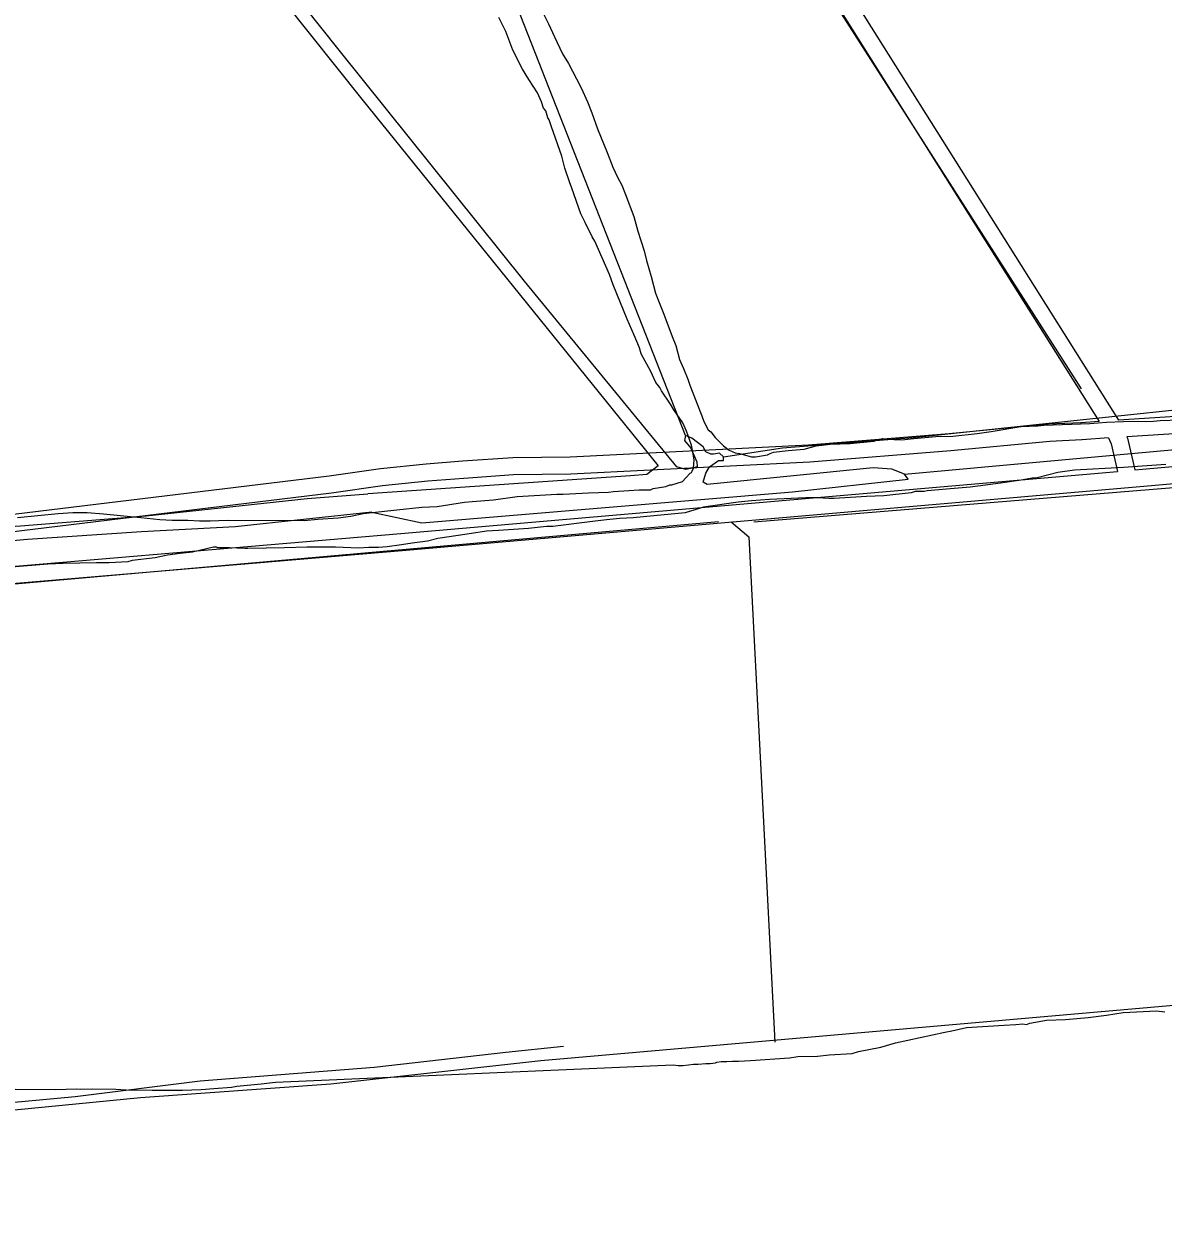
# Model space of a CAD drawing. Extents: x 3329297 to 3367176, y 649250 to 674653.
# Drawn here: x 3351920 to 3353911, y 668004 to 670088 of the extents above; entities that cross this region are included whole.
import ezdxf

# ---------------------------------------------------------------- set-up
doc = ezdxf.new("R2010")
doc.units = 0
for name, color, linetype in [('V-DTCH-CNTR', 7, 'Continuous'), ('V-ROAD-CNTR', 7, 'Continuous'), ('V-SITE-VEGE', 7, 'Continuous'), ('V-TOPO-SHOR', 7, 'Continuous')]:
    doc.layers.add(name, color=color, linetype=linetype)

msp = doc.modelspace()

# ---------------------------------------------------------------- linework, layer by layer
at = {"layer": 'V-DTCH-CNTR'}
msp.add_lwpolyline([(3351056.2, 669049.3), (3351045.2, 668846.8), (3351029.8, 668642.6), (3351024.1, 668426.8), (3351019.7, 668410.9), (3351010.8, 668395), (3351001, 668389.7), (3350972.7, 668383.6), (3350921.4, 668374.8), (3350911.7, 668366), (3350908.1, 668350.1), (3350916.6, 668130.8), (3350921, 668117.5), (3350928, 668112.2), (3350972.2, 668114.7), (3351143.8, 668132.1), (3351454.3, 668163.4), (3351696.6, 668184.2), (3352009.7, 668213.7), (3352228.2, 668240.7), (3352532.5, 668264.9), (3352762.4, 668291), (3352863.3, 668301.4)], dxfattribs=at)
at = {"layer": 'V-ROAD-CNTR'}
msp.add_line((3353184.6, 670426.4), (3353832.5, 669395.7), dxfattribs=at)
for points in [[(3353159.2, 670410.4), (3353798.7, 669393.2)], [(3351555.9, 669080.7), (3352581.2, 669167.7), (3353877.1, 669279.9), (3354961.5, 669376.4), (3355613.6, 669423.4), (3356290.2, 669494.2), (3356372.1, 669548.4), (3356532.5, 669562.8), (3357483.4, 669607.8), (3358054.9, 669641.5), (3358668, 669682.6), (3359812.6, 669738.4), (3361211.6, 669812.2), (3362685.5, 669891.5), (3363673, 669934.8), (3364160.5, 669959.7), (3364180.8, 669969.1), (3364198, 669981.5), (3364212.1, 670000.1), (3364218.6, 670065.3)], [(3353861.2, 669308.7), (3353874.5, 669309.8), (3354959.1, 669406.3), (3355610.9, 669453.3), (3356279.8, 669523.3), (3356361.8, 669577.6), (3356530.5, 669592.7), (3356663, 669599)], [(3354834.7, 669480.9), (3354542.7, 669452), (3354257.3, 669422.7), (3353832.5, 669395.7)], [(3354847.7, 669452.2), (3354846.3, 669451.9), (3354545.7, 669422.1), (3354259.8, 669392.8), (3353847.5, 669366.6)], [(3353767.5, 669390.9), (3353710.7, 669388.5), (3353537, 669371.7), (3353291.4, 669352.1), (3352874.9, 669331), (3352774.8, 669329.7), (3352686.9, 669323.7), (3352623.1, 669318.7), (3352543.2, 669310.6), (3352453.5, 669297.5), (3351700, 669206.1), (3351679.9, 669207.4), (3351649.5, 669216.6)], [(3353798.7, 669393.2), (3353767, 669390.9)], [(3353768.8, 669360.9), (3353712.8, 669358.5), (3353539.7, 669341.8), (3353293.4, 669322.2), (3352875.9, 669301), (3352776, 669299.7), (3352689.1, 669293.8), (3352625.8, 669288.8), (3352546.9, 669280.8), (3352457.5, 669267.8), (3351700.9, 669176), (3351674.5, 669177.7), (3351663, 669181.2)], [(3353815.4, 669364.4), (3353769.3, 669360.9)], [(3353815.4, 669364.4), (3353820.1, 669354.4), (3353831, 669306)], [(3353847.5, 669366.6), (3353848.6, 669364.1), (3353861.2, 669308.7)], [(3351685.5, 669121.8), (3352578.7, 669197.6), (3353831, 669306)]]:
    msp.add_lwpolyline(points, dxfattribs=at)
at = {"layer": 'V-SITE-VEGE'}
for p, q in [((3352762.2, 670074.8), (3352750, 670099.3)), ((3352827.1, 670108.1), (3352837.1, 670088)), ((3352774.5, 670042.4), (3352762.2, 670074.8)), ((3352837.1, 670088), (3352847.1, 670065.7)), ((3352847.1, 670065.7), (3352861.5, 670035.5)), ((3352791.2, 670008.8), (3352774.5, 670042.4)), ((3352861.5, 670035.5), (3352871.6, 670018.7)), ((3352802.3, 669991), (3352791.2, 670008.8)), ((3352871.6, 670018.7), (3352886, 669991.9)), ((3352817.9, 669967.5), (3352802.3, 669991)), ((3352886, 669991.9), (3352893.8, 669976.3)), ((3352824.5, 669951.8), (3352817.9, 669967.5)), ((3352893.8, 669976.3), (3352904.9, 669951.7)), ((3352827.9, 669940.7), (3352824.5, 669951.8)), ((3352904.9, 669951.7), (3352912.7, 669932.7)), ((3352832.3, 669936.2), (3352827.9, 669940.7)), ((3352835.7, 669923.9), (3352832.3, 669936.2)), ((3352837.9, 669920.6), (3352835.7, 669923.9)), ((3352912.7, 669932.7), (3352922.7, 669904.8)), ((3352842.3, 669908.3), (3352837.9, 669920.6)), ((3352860.1, 669856.9), (3352842.3, 669908.3)), ((3352922.7, 669904.8), (3352939.4, 669863.4)), ((3352939.4, 669863.4), (3352949.4, 669837.7)), ((3352865.6, 669835.7), (3352860.1, 669856.9)), ((3352873.4, 669812.2), (3352865.6, 669835.7)), ((3352949.4, 669837.7), (3352957.2, 669819.9)), ((3352957.2, 669819.9), (3352964.9, 669806.5)), ((3352877.9, 669801), (3352873.4, 669812.2)), ((3352893.4, 669756.4), (3352877.9, 669801)), ((3352964.9, 669806.5), (3352971.6, 669789.7)), ((3352971.6, 669789.7), (3352986.1, 669751.7)), ((3352901.2, 669740.7), (3352893.4, 669756.4)), ((3352913.4, 669716.1), (3352901.2, 669740.7)), ((3352986.1, 669751.7), (3352992.7, 669726)), ((3352917.9, 669708.3), (3352913.4, 669716.1)), ((3352992.7, 669726), (3352998.3, 669709.3)), ((3352943.4, 669650.2), (3352917.9, 669708.3)), ((3352998.3, 669709.3), (3353003.8, 669691.4)), ((3353003.8, 669691.4), (3353008.2, 669674.6)), ((3353008.2, 669674.6), (3353016, 669646.7)), ((3352950.1, 669632.3), (3352943.4, 669650.2)), ((3352974.6, 669572), (3352950.1, 669632.3)), ((3353016, 669646.7), (3353023.8, 669617.7)), ((3353023.8, 669617.7), (3353030.4, 669600.9)), ((3353030.4, 669600.9), (3353038.2, 669580.8)), ((3352986.8, 669544.1), (3352974.6, 669572)), ((3353038.2, 669580.8), (3353052.7, 669541.7)), ((3352995.7, 669521.7), (3352986.8, 669544.1)), ((3353052.7, 669541.7), (3353059.3, 669526.1)), ((3352999, 669511.7), (3352995.7, 669521.7)), ((3353015.7, 669480.4), (3352999, 669511.7)), ((3353059.3, 669526.1), (3353066, 669501.5)), ((3353066, 669501.5), (3353072.6, 669485.9)), ((3353072.6, 669485.9), (3353080.4, 669466.9)), ((3353024.6, 669461.4), (3353015.7, 669480.4)), ((3353080.4, 669466.9), (3353083.8, 669456.8)), ((3353031.3, 669452.4), (3353024.6, 669461.4)), ((3353034.6, 669446.9), (3353031.3, 669452.4)), ((3353050.2, 669423.4), (3353034.6, 669446.9)), ((3353083.8, 669456.8), (3353089.3, 669443.4)), ((3353089.3, 669443.4), (3353101.5, 669412.1)), ((3353055.8, 669413.3), (3353050.2, 669423.4)), ((3353071.4, 669391), (3353055.8, 669413.3)), ((3353101.5, 669412.1), (3353104.9, 669403.2)), ((3353104.9, 669403.2), (3353108.2, 669393.1)), ((3353078, 669376.4), (3353071.4, 669391)), ((3353108.2, 669393.1), (3353116, 669378.6)), ((3353610.5, 669375.5), (3353661.9, 669384.3)), ((3353661.9, 669384.3), (3353692.1, 669385.4)), ((3353692.1, 669385.4), (3353702.1, 669386.5)), ((3353702.1, 669386.5), (3353782.5, 669389.7)), ((3353782.5, 669389.7), (3353811.5, 669391.9)), ((3353811.5, 669391.9), (3353841.7, 669392.9)), ((3353841.7, 669392.9), (3353894.1, 669393.9)), ((3353894.1, 669393.9), (3353905.3, 669395)), ((3353905.3, 669395), (3353939.9, 669396.1)), ((3353086.9, 669351.9), (3353078, 669376.4)), ((3353116, 669378.6), (3353120.5, 669375.3)), ((3353120.5, 669375.3), (3353128.2, 669365.2)), ((3353128.2, 669365.2), (3353142.7, 669350.6)), ((3353405.1, 669359.1), (3353420.7, 669363.5)), ((3353420.7, 669363.5), (3353427.4, 669362.4)), ((3353427.4, 669362.4), (3353454.2, 669361.2)), ((3353454.2, 669361.2), (3353475.4, 669363.4)), ((3353475.4, 669363.4), (3353513.4, 669366.7)), ((3353513.4, 669366.7), (3353543.5, 669367.8)), ((3353543.5, 669367.8), (3353586, 669372.2)), ((3353586, 669372.2), (3353610.5, 669375.5)), ((3353089.1, 669339.6), (3353086.9, 669351.9)), ((3353091.3, 669326.2), (3353089.1, 669339.6)), ((3353142.7, 669350.6), (3353152.8, 669342.8)), ((3353152.8, 669342.8), (3353162.8, 669338.3)), ((3353224.2, 669337.1), (3353229.8, 669339.3)), ((3353229.8, 669339.3), (3353255.5, 669342.6)), ((3353255.5, 669342.6), (3353283.4, 669344.8)), ((3353283.4, 669344.8), (3353304.6, 669350.4)), ((3353304.6, 669350.4), (3353329.2, 669353.7)), ((3353329.2, 669353.7), (3353363.8, 669354.7)), ((3353363.8, 669354.7), (3353405.1, 669359.1)), ((3353090.2, 669311.7), (3353091.3, 669326.2)), ((3353162.8, 669338.3), (3353170.6, 669337.2)), ((3353170.6, 669337.2), (3353191.8, 669331.6)), ((3353191.8, 669331.6), (3353198.5, 669331.6)), ((3353198.5, 669331.6), (3353219.7, 669334.9)), ((3353219.7, 669334.9), (3353224.2, 669337.1)), ((3353076.8, 669295), (3353084.6, 669302.8)), ((3353084.6, 669302.8), (3353086.8, 669303.9)), ((3353086.8, 669303.9), (3353088, 669306.1)), ((3353088, 669306.1), (3353090.2, 669311.7)), ((3353726.5, 669303.8), (3353690.8, 669295)), ((3353755.6, 669308.2), (3353726.5, 669303.8)), ((3353841.5, 669312.5), (3353755.6, 669308.2)), ((3353915.2, 669318), (3353841.5, 669312.5)), ((3353019.8, 669276.1), (3353042.1, 669279.4)), ((3353042.1, 669279.4), (3353048.8, 669282.7)), ((3353048.8, 669282.7), (3353052.2, 669282.7)), ((3353052.2, 669282.7), (3353071.2, 669288.3)), ((3353071.2, 669288.3), (3353076.8, 669295)), ((3353573.5, 669278.4), (3353545.6, 669276.2)), ((3353591.4, 669280.6), (3353573.5, 669278.4)), ((3353630.5, 669286.1), (3353591.4, 669280.6)), ((3353662.9, 669290.5), (3353630.5, 669286.1)), ((3353681.8, 669293.9), (3353662.9, 669290.5)), ((3353690.8, 669295), (3353681.8, 669293.9)), ((3352703.8, 669253.2), (3352740.7, 669256.5)), ((3352740.7, 669256.5), (3352782, 669262)), ((3352782, 669262), (3352851.2, 669266.3)), ((3352851.2, 669266.3), (3352862.4, 669266.3)), ((3352862.4, 669266.3), (3352907, 669268.5)), ((3352907, 669268.5), (3352941.6, 669269.5)), ((3352941.6, 669269.5), (3352950.6, 669270.6)), ((3352950.6, 669270.6), (3352977.4, 669272.8)), ((3352977.4, 669272.8), (3352995.2, 669273.9)), ((3352995.2, 669273.9), (3353015.3, 669273.9)), ((3353015.3, 669273.9), (3353019.8, 669276.1)), ((3353222.9, 669256.7), (3353191.7, 669254.6)), ((3353286.6, 669260), (3353222.9, 669256.7)), ((3353306.7, 669259.9), (3353286.6, 669260)), ((3353326.8, 669258.8), (3353306.7, 669259.9)), ((3353335.7, 669258.8), (3353326.8, 669258.8)), ((3353392.6, 669262), (3353335.7, 669258.8)), ((3353422.8, 669263.1), (3353392.6, 669262)), ((3353470.8, 669268.6), (3353422.8, 669263.1)), ((3353477.5, 669270.8), (3353470.8, 669268.6)), ((3353493.1, 669270.8), (3353477.5, 669270.8)), ((3353498.7, 669271.9), (3353493.1, 669270.8)), ((3353545.6, 669276.2), (3353498.7, 669271.9)), ((3352512.9, 669232.3), (3352572.1, 669238.9)), ((3352572.1, 669238.9), (3352615.6, 669243.3)), ((3352615.6, 669243.3), (3352642.4, 669244.4)), ((3352642.4, 669244.4), (3352690.4, 669252.1)), ((3352690.4, 669252.1), (3352703.8, 669253.2)), ((3353107.9, 669243.5), (3353075.5, 669233.6)), ((3353168.2, 669252.4), (3353107.9, 669243.5)), ((3353191.7, 669254.6), (3353168.2, 669252.4)), ((3351908.9, 669225.6), (3351980.4, 669232.2)), ((3351980.4, 669232.2), (3352006, 669234.4)), ((3352006, 669234.4), (3352030.6, 669234.3)), ((3352030.6, 669234.3), (3352059.6, 669232.1)), ((3352059.6, 669232.1), (3352124.4, 669225.2)), ((3352124.4, 669225.2), (3352157.9, 669221.8)), ((3352157.9, 669221.8), (3352179.1, 669220.7)), ((3352179.1, 669220.7), (3352207, 669220.6)), ((3352207, 669220.6), (3352227.1, 669219.5)), ((3352227.1, 669219.5), (3352246, 669219.4)), ((3352246, 669219.4), (3352276.2, 669220.5)), ((3352276.2, 669220.5), (3352410.2, 669220.3)), ((3352410.2, 669220.3), (3352433.6, 669222.4)), ((3352433.6, 669222.4), (3352469.3, 669224.6)), ((3352469.3, 669224.6), (3352491.7, 669227.9)), ((3352491.7, 669227.9), (3352512.9, 669232.3)), ((3352913.6, 669218.2), (3352844.4, 669209.4)), ((3352938.2, 669221.5), (3352913.6, 669218.2)), ((3352961.7, 669223.7), (3352938.2, 669221.5)), ((3352985.1, 669224.8), (3352961.7, 669223.7)), ((3353020.8, 669228.1), (3352985.1, 669224.8)), ((3353075.5, 669233.6), (3353020.8, 669228.1)), ((3352694.8, 669196.3), (3352643.4, 669188.6)), ((3352728.3, 669201.8), (3352694.8, 669196.3)), ((3352749.5, 669202.9), (3352728.3, 669201.8)), ((3352802, 669206.1), (3352749.5, 669202.9)), ((3352833.2, 669209.4), (3352802, 669206.1)), ((3352844.4, 669209.4), (3352833.2, 669209.4)), ((3352251.5, 669173.7), (3352214.7, 669164.8)), ((3352257.1, 669173.6), (3352251.5, 669173.7)), ((3352259.4, 669172.5), (3352257.1, 669173.6)), ((3352279.4, 669172.5), (3352259.4, 669172.5)), ((3352306.2, 669171.3), (3352279.4, 669172.5)), ((3352375.5, 669172.3), (3352311.8, 669171.3)), ((3352414.5, 669173.4), (3352375.5, 669172.3)), ((3352464.8, 669173.3), (3352414.5, 669173.4)), ((3352505, 669172.1), (3352464.8, 669173.3)), ((3352522.8, 669173.2), (3352505, 669172.1)), ((3352539.6, 669173.1), (3352522.8, 669173.2)), ((3352555.2, 669174.2), (3352539.6, 669173.1)), ((3352579.8, 669177.5), (3352555.2, 669174.2)), ((3352598.7, 669180.8), (3352579.8, 669177.5)), ((3352625.5, 669184.1), (3352598.7, 669180.8)), ((3352643.4, 669188.6), (3352625.5, 669184.1)), ((3352149.9, 669154.9), (3352109.7, 669150.5)), ((3352171.1, 669159.3), (3352149.9, 669154.9)), ((3352193.5, 669162.6), (3352171.1, 669159.3)), ((3352214.7, 669164.8), (3352193.5, 669162.6)), ((3352311.8, 669171.3), (3352306.2, 669171.3)), ((3351962.3, 669144), (3351898.7, 669138.6)), ((3351989.1, 669145.1), (3351962.3, 669144)), ((3352047.2, 669146.1), (3351989.1, 669145.1)), ((3352069.5, 669146.1), (3352047.2, 669146.1)), ((3352101.9, 669148.2), (3352069.5, 669146.1)), ((3352109.7, 669150.5), (3352101.9, 669148.2)), ((3353811.9, 668355.9), (3353840.9, 668360.3)), ((3353840.9, 668360.3), (3353899, 668363.5)), ((3353899, 668363.5), (3353913.5, 668361.3)), ((3353633.2, 668338.3), (3353653.3, 668339.4)), ((3353653.3, 668339.4), (3353665.6, 668340.5)), ((3353665.6, 668340.5), (3353672.3, 668339.4)), ((3353672.3, 668339.4), (3353677.9, 668341.6)), ((3353677.9, 668341.6), (3353706.9, 668347.1)), ((3353706.9, 668347.1), (3353740.4, 668348.2)), ((3353740.4, 668348.2), (3353779.5, 668351.4)), ((3353779.5, 668351.4), (3353811.9, 668355.9)), ((3353443.4, 668307.4), (3353529.4, 668326.2)), ((3353529.4, 668326.2), (3353541.7, 668328.4)), ((3353541.7, 668328.4), (3353567.3, 668334)), ((3353567.3, 668334), (3353633.2, 668338.3)), ((3353378.6, 668291.9), (3353417.7, 668299.6)), ((3353417.7, 668299.6), (3353443.4, 668307.4)), ((3353168.7, 668275.5), (3353189.9, 668276.6)), ((3353189.9, 668276.6), (3353258, 668280.9)), ((3353258, 668280.9), (3353272.5, 668283.2)), ((3353272.5, 668283.2), (3353307.1, 668284.2)), ((3353307.1, 668284.2), (3353327.2, 668286.4)), ((3353327.2, 668286.4), (3353367.4, 668288.6)), ((3353367.4, 668288.6), (3353378.6, 668291.9)), ((3352360, 668238.4), (3353054.8, 668269)), ((3353054.8, 668269), (3353063.7, 668267.9)), ((3353063.7, 668267.9), (3353071.6, 668267.9)), ((3353071.6, 668267.9), (3353081.6, 668269)), ((3353081.6, 668269), (3353090.5, 668270.1)), ((3353090.5, 668270.1), (3353098.3, 668270.1)), ((3353098.3, 668270.1), (3353111.7, 668271.2)), ((3353111.7, 668271.2), (3353119.6, 668271.2)), ((3353119.6, 668271.2), (3353128.5, 668272.3)), ((3353128.5, 668272.3), (3353130.7, 668273.4)), ((3353130.7, 668273.4), (3353138.5, 668274.5)), ((3353138.5, 668274.5), (3353148.6, 668274.5)), ((3353148.6, 668274.5), (3353158.6, 668275.5)), ((3353158.6, 668275.5), (3353168.7, 668275.5)), ((3352292.5, 668231.5), (3352335, 668235.4)), ((3352335, 668235.4), (3352360, 668238.4)), ((3351905.1, 668226.6), (3351976.4, 668225.5)), ((3351976.4, 668225.5), (3352012.1, 668226.7)), ((3352012.1, 668226.7), (3352020.1, 668226.6)), ((3352020.1, 668226.6), (3352041, 668226.8)), ((3352041, 668226.8), (3352081.2, 668226.2)), ((3352081.2, 668226.2), (3352098.8, 668225.4)), ((3352098.8, 668225.4), (3352144.6, 668224.7)), ((3352144.6, 668224.7), (3352187.1, 668224.6)), ((3352187.1, 668224.6), (3352197.3, 668224.4)), ((3352197.3, 668224.4), (3352230.1, 668225.6)), ((3352230.1, 668225.6), (3352252.2, 668227.6)), ((3352252.2, 668227.6), (3352282.8, 668229.9)), ((3352282.8, 668229.9), (3352292.5, 668231.5))]:
    msp.add_line(p, q, dxfattribs=at)
at = {"layer": 'V-TOPO-SHOR'}
for p, q in [((3353076.5, 669368.7), (3352343, 671236.9)), ((3353767.9, 669450.1), (3352965.9, 670705.1)), ((3353458.8, 669301.3), (3355440, 669481.3)), ((3353195.4, 669217.9), (3354236.5, 669303.3))]:
    msp.add_line(p, q, dxfattribs=at)
for points in [[(3352528.1, 669234.5), (3352615.5, 669216.2), (3353263.4, 669270.2), (3353465.4, 669292.5), (3353458.8, 669301.3), (3353436.9, 669310), (3353403.9, 669312.2), (3353114, 669283.1), (3353107.4, 669287.4), (3353111.8, 669302.8), (3353118.3, 669313.8), (3353133.7, 669324.8), (3353142.5, 669324.9), (3353142.5, 669331.4), (3353135.9, 669338), (3353124.9, 669335.8), (3353120.5, 669335.8), (3353111.7, 669340.2), (3353107.3, 669349), (3353087.5, 669364.3), (3353076.5, 669368.7), (3353074.3, 669359.9), (3353085.3, 669346.7), (3353096.3, 669322.6), (3353096.4, 669313.8), (3353087.6, 669311.6), (3353076.6, 669309.4), (3353061.2, 669313.7), (3352794.8, 669638.3), (3352471.1, 670041.9), (3351931.6, 670719.7)], [(3352103.4, 670467.4), (3352510.8, 669956.3), (3353028.3, 669315.9), (3353008.5, 669300.4), (3352980, 669298.2), (3352521.1, 669266.5)], [(3353142.5, 669331.4), (3353245.7, 669347), (3353474.1, 669365), (3354851.2, 669511), (3354930.1, 669585.8), (3355553.7, 669758.3), (3355852.3, 669851.2), (3356665.1, 669817.5)], [(3352823.4, 668276.7), (3354268.9, 668402.7), (3354267.2, 669307.8)], [(3349605.3, 669026.7), (3349608, 669017), (3349613.3, 669011.6), (3349620.4, 669008.9), (3349669.2, 669010.6), (3349755.4, 669023.8), (3349878.9, 669036), (3350011.2, 669050), (3350167.5, 669059.5), (3350367.3, 669078.6), (3350534.3, 669089), (3350678.2, 669102), (3350873.6, 669117.7), (3351027.2, 669129.8), (3351270.6, 669156.9), (3351474.9, 669177), (3351696, 669196.1), (3351914.5, 669210.8), (3352133.9, 669228.2), (3352415.4, 669258.7), (3352521.1, 669266.5)], [(3352528.1, 669234.5), (3352289.2, 669209.2), (3352125.8, 669200.6), (3351926.9, 669186.8), (3351703.1, 669166.8), (3351416.2, 669144.2), (3351285.6, 669137.3), (3351033.4, 669110.3), (3350882.4, 669097.2), (3350682.6, 669080.7), (3350534.3, 669070.3), (3350376.2, 669059.1), (3350176.3, 669039), (3350018.2, 669026), (3349891.2, 669012), (3349686.9, 668984.9), (3349629.2, 668976.1), (3349615, 668975.2), (3349603.5, 668977.9), (3349595.5, 668985), (3349584, 669015.2)], [(3353133.9, 669217.8), (3351864.4, 669105.5), (3351064.9, 669033.7)], [(3353155.8, 669217.8), (3353186.7, 669191.5), (3353232.3, 668308.5)], [(3349544.5, 668850.4), (3349614.1, 668682.3), (3349705.6, 668442.5), (3349773, 668270.3), (3349826.2, 668134.5), (3349864, 668029.2), (3349872.8, 668010.6), (3349879, 668006.2), (3349892.3, 668004.4), (3350058.6, 668027.1), (3350421.2, 668059.2), (3350763.5, 668086.8), (3350904, 668096.8), (3350982.8, 668102.3), (3351228.7, 668127.5), (3351487, 668148.3), (3351849.6, 668184.8), (3352123.8, 668211.7), (3352456.4, 668235.8), (3352823.4, 668276.7)]]:
    msp.add_lwpolyline(points, dxfattribs=at)

doc.saveas('drawing.dxf')
